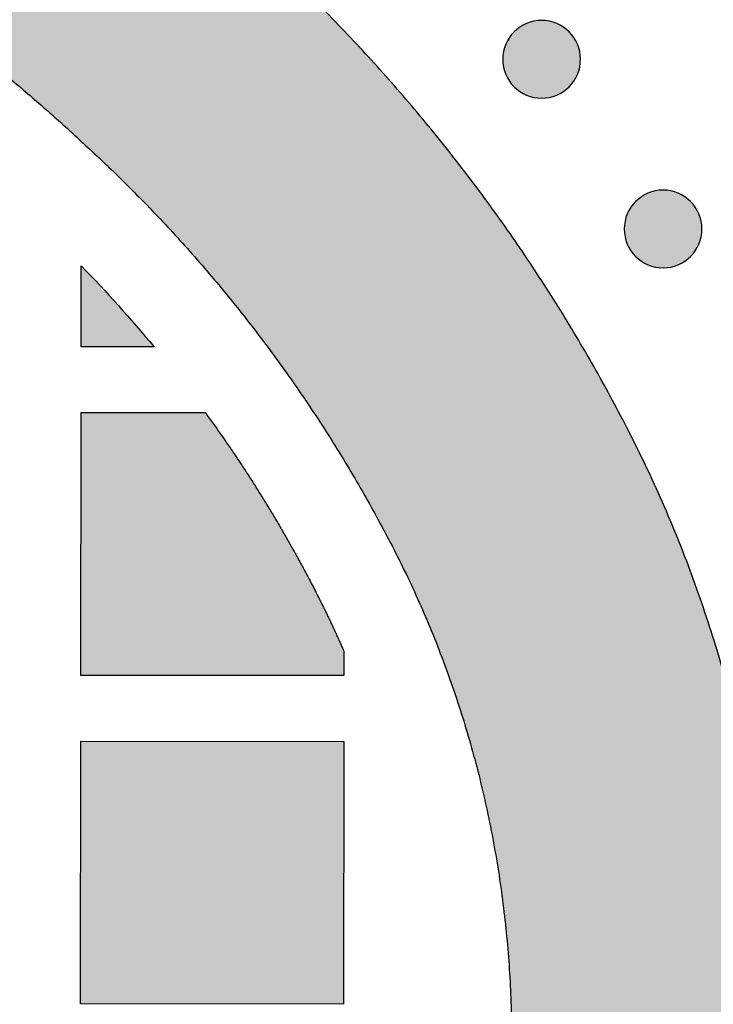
# Model space of a CAD drawing. Header units: millimetres. Extents: x -3873 to -97, y 912 to 4165.
# Tile 482 of 656: x -1461 to -1430, y 2910 to 2955. Entities that reach past the tile are written whole.
import ezdxf

# ---------------------------------------------------------------- set-up
doc = ezdxf.new("R2010")
doc.units = ezdxf.units.MM
doc.layers.add('pattern', color=7, linetype='Continuous', true_color=0x000000)

msp = doc.modelspace()

# ---------------------------------------------------------------- hatches: boundary and pattern name
at = {"layer": 'pattern'}
for points in [[(-1426.913, 2908.254), (-1426.937, 2910.059), (-1427.014, 2911.867), (-1427.143, 2913.674), (-1427.324, 2915.478), (-1427.558, 2917.277), (-1427.845, 2919.068), (-1428.185, 2920.85), (-1428.576, 2922.619), (-1429.02, 2924.374), (-1429.514, 2926.112), (-1430.059, 2927.83), (-1430.653, 2929.527), (-1431.295, 2931.201), (-1431.985, 2932.849), (-1432.72, 2934.47), (-1433.501, 2936.061), (-1434.24, 2937.476), (-1435.009, 2938.878), (-1435.808, 2940.266), (-1436.636, 2941.638), (-1437.493, 2942.994), (-1438.379, 2944.333), (-1439.292, 2945.654), (-1440.233, 2946.956), (-1441.2, 2948.238), (-1442.194, 2949.499), (-1443.213, 2950.74), (-1444.257, 2951.958), (-1445.325, 2953.153), (-1446.416, 2954.325), (-1447.529, 2955.472), (-1448.664, 2956.595), (-1450.44, 2958.275), (-1452.26, 2959.916), (-1454.121, 2961.515), (-1456.022, 2963.071), (-1457.963, 2964.583), (-1459.941, 2966.049), (-1461.955, 2967.469), (-1464.004, 2968.839), (-1466.084, 2970.16), (-1468.195, 2971.43), (-1470.335, 2972.649), (-1472.501, 2973.815), (-1474.693, 2974.927), (-1476.907, 2975.984), (-1479.142, 2976.987), (-1481.396, 2977.934), (-1498.091, 2971.559), (-1485.913, 2966.817), (-1483.923, 2965.981), (-1481.95, 2965.095), (-1479.995, 2964.161), (-1478.06, 2963.18), (-1476.147, 2962.15), (-1474.258, 2961.075), (-1472.394, 2959.953), (-1470.557, 2958.787), (-1468.749, 2957.577), (-1466.971, 2956.324), (-1465.224, 2955.029), (-1463.511, 2953.694), (-1461.832, 2952.32), (-1460.188, 2950.908), (-1458.582, 2949.46), (-1457.014, 2947.977), (-1456.054, 2947.027), (-1455.113, 2946.057), (-1454.191, 2945.067), (-1453.288, 2944.056), (-1452.406, 2943.026), (-1451.544, 2941.978), (-1450.704, 2940.911), (-1449.886, 2939.827), (-1449.091, 2938.727), (-1448.319, 2937.61), (-1447.57, 2936.478), (-1446.845, 2935.332), (-1446.145, 2934.172), (-1445.47, 2932.999), (-1444.82, 2931.813), (-1444.195, 2930.617), (-1443.569, 2929.341), (-1442.979, 2928.041), (-1442.427, 2926.719), (-1441.912, 2925.375), (-1441.435, 2924.012), (-1440.999, 2922.632), (-1440.603, 2921.236), (-1440.247, 2919.825), (-1439.933, 2918.402), (-1439.661, 2916.969), (-1439.431, 2915.527), (-1439.243, 2914.079), (-1439.097, 2912.626), (-1438.994, 2911.171), (-1438.933, 2909.715), (-1438.913, 2908.259), (-1438.934, 2906.804), (-1438.997, 2905.349), (-1439.101, 2903.893), (-1439.248, 2902.441), (-1439.437, 2900.993), (-1439.669, 2899.552), (-1439.942, 2898.119), (-1440.257, 2896.697), (-1440.614, 2895.287), (-1441.011, 2893.891), (-1441.449, 2892.511), (-1441.926, 2891.149), (-1442.443, 2889.806), (-1442.997, 2888.484), (-1443.588, 2887.185), (-1444.214, 2885.91), (-1444.84, 2884.714), (-1445.491, 2883.529), (-1446.168, 2882.357), (-1446.869, 2881.197), (-1447.595, 2880.051), (-1448.344, 2878.92), (-1449.117, 2877.804), (-1449.914, 2876.704), (-1450.732, 2875.621), (-1451.573, 2874.555), (-1452.436, 2873.507), (-1453.319, 2872.478), (-1454.223, 2871.468), (-1455.146, 2870.479), (-1456.088, 2869.509), (-1457.049, 2868.561), (-1458.618, 2867.079), (-1460.226, 2865.632), (-1461.87, 2864.222), (-1463.55, 2862.849), (-1465.265, 2861.516), (-1467.013, 2860.223), (-1468.792, 2858.971), (-1470.601, 2857.763), (-1472.439, 2856.598), (-1474.304, 2855.478), (-1476.194, 2854.404), (-1478.108, 2853.376), (-1480.043, 2852.396), (-1481.999, 2851.464), (-1483.973, 2850.58), (-1485.964, 2849.746), (-1498.147, 2845.015), (-1481.456, 2838.625), (-1479.202, 2839.57), (-1476.966, 2840.571), (-1474.751, 2841.626), (-1472.559, 2842.737), (-1470.391, 2843.9), (-1468.25, 2845.117), (-1466.138, 2846.385), (-1464.056, 2847.704), (-1462.007, 2849.073), (-1459.992, 2850.491), (-1458.012, 2851.955), (-1456.07, 2853.466), (-1454.167, 2855.02), (-1452.305, 2856.618), (-1450.484, 2858.257), (-1448.707, 2859.935), (-1447.57, 2861.057), (-1446.456, 2862.203), (-1445.364, 2863.374), (-1444.295, 2864.569), (-1443.25, 2865.786), (-1442.23, 2867.025), (-1441.235, 2868.286), (-1440.267, 2869.567), (-1439.325, 2870.868), (-1438.41, 2872.188), (-1437.523, 2873.526), (-1436.665, 2874.882), (-1435.836, 2876.253), (-1435.036, 2877.64), (-1434.265, 2879.041), (-1433.525, 2880.456), (-1432.743, 2882.047), (-1432.006, 2883.667), (-1431.315, 2885.314), (-1430.671, 2886.987), (-1430.076, 2888.684), (-1429.53, 2890.402), (-1429.034, 2892.139), (-1428.589, 2893.893), (-1428.196, 2895.661), (-1427.855, 2897.442), (-1427.566, 2899.233), (-1427.33, 2901.032), (-1427.147, 2902.836), (-1427.017, 2904.642), (-1426.939, 2906.449)], [(-1438.799, 2954.432), (-1438.771, 2954.46), (-1438.742, 2954.487), (-1438.712, 2954.513), (-1438.681, 2954.54), (-1438.649, 2954.565), (-1438.617, 2954.591), (-1438.584, 2954.615), (-1438.55, 2954.639), (-1438.515, 2954.663), (-1438.479, 2954.685), (-1438.442, 2954.707), (-1438.405, 2954.729), (-1438.367, 2954.749), (-1438.328, 2954.769), (-1438.289, 2954.787), (-1438.249, 2954.805), (-1438.208, 2954.822), (-1438.167, 2954.838), (-1438.125, 2954.853), (-1438.082, 2954.867), (-1438.039, 2954.881), (-1437.996, 2954.893), (-1437.952, 2954.903), (-1437.907, 2954.913), (-1437.863, 2954.922), (-1437.818, 2954.93), (-1437.773, 2954.936), (-1437.727, 2954.941), (-1437.681, 2954.945), (-1437.636, 2954.948), (-1437.59, 2954.95), (-1437.544, 2954.951), (-1437.498, 2954.95), (-1437.452, 2954.948), (-1437.406, 2954.945), (-1437.361, 2954.941), (-1437.315, 2954.936), (-1437.27, 2954.929), (-1437.225, 2954.921), (-1437.18, 2954.913), (-1437.136, 2954.903), (-1437.092, 2954.892), (-1437.049, 2954.88), (-1437.006, 2954.866), (-1436.963, 2954.852), (-1436.921, 2954.837), (-1436.88, 2954.821), (-1436.839, 2954.804), (-1436.799, 2954.786), (-1436.76, 2954.767), (-1436.721, 2954.747), (-1436.683, 2954.727), (-1436.646, 2954.706), (-1436.609, 2954.684), (-1436.574, 2954.661), (-1436.539, 2954.637), (-1436.505, 2954.613), (-1436.471, 2954.589), (-1436.439, 2954.563), (-1436.407, 2954.537), (-1436.377, 2954.511), (-1436.347, 2954.484), (-1436.318, 2954.457), (-1436.29, 2954.43), (-1436.262, 2954.402), (-1436.235, 2954.372), (-1436.208, 2954.343), (-1436.182, 2954.312), (-1436.156, 2954.28), (-1436.131, 2954.248), (-1436.107, 2954.214), (-1436.083, 2954.18), (-1436.059, 2954.145), (-1436.037, 2954.11), (-1436.015, 2954.073), (-1435.993, 2954.036), (-1435.973, 2953.998), (-1435.953, 2953.959), (-1435.934, 2953.92), (-1435.917, 2953.879), (-1435.9, 2953.839), (-1435.884, 2953.797), (-1435.868, 2953.755), (-1435.854, 2953.713), (-1435.841, 2953.67), (-1435.829, 2953.626), (-1435.818, 2953.583), (-1435.809, 2953.538), (-1435.8, 2953.494), (-1435.792, 2953.449), (-1435.786, 2953.403), (-1435.781, 2953.358), (-1435.776, 2953.312), (-1435.774, 2953.266), (-1435.772, 2953.221), (-1435.771, 2953.175), (-1435.772, 2953.129), (-1435.774, 2953.083), (-1435.777, 2953.037), (-1435.781, 2952.991), (-1435.786, 2952.946), (-1435.793, 2952.901), (-1435.8, 2952.856), (-1435.809, 2952.811), (-1435.819, 2952.767), (-1435.83, 2952.723), (-1435.842, 2952.679), (-1435.855, 2952.636), (-1435.87, 2952.594), (-1435.885, 2952.552), (-1435.901, 2952.511), (-1435.918, 2952.47), (-1435.936, 2952.43), (-1435.955, 2952.391), (-1435.974, 2952.352), (-1435.995, 2952.314), (-1436.016, 2952.277), (-1436.038, 2952.24), (-1436.061, 2952.204), (-1436.085, 2952.17), (-1436.109, 2952.135), (-1436.133, 2952.102), (-1436.159, 2952.07), (-1436.184, 2952.038), (-1436.211, 2952.007), (-1436.237, 2951.978), (-1436.265, 2951.949), (-1436.292, 2951.92), (-1436.32, 2951.893), (-1436.349, 2951.866), (-1436.379, 2951.839), (-1436.41, 2951.813), (-1436.442, 2951.787), (-1436.474, 2951.762), (-1436.507, 2951.737), (-1436.542, 2951.713), (-1436.577, 2951.69), (-1436.612, 2951.667), (-1436.649, 2951.645), (-1436.686, 2951.624), (-1436.724, 2951.604), (-1436.763, 2951.584), (-1436.802, 2951.565), (-1436.842, 2951.547), (-1436.883, 2951.53), (-1436.925, 2951.514), (-1436.966, 2951.499), (-1437.009, 2951.485), (-1437.052, 2951.472), (-1437.095, 2951.46), (-1437.139, 2951.449), (-1437.184, 2951.439), (-1437.228, 2951.431), (-1437.273, 2951.423), (-1437.319, 2951.417), (-1437.364, 2951.411), (-1437.41, 2951.407), (-1437.455, 2951.404), (-1437.501, 2951.403), (-1437.547, 2951.402), (-1437.593, 2951.403), (-1437.639, 2951.404), (-1437.685, 2951.407), (-1437.73, 2951.412), (-1437.776, 2951.417), (-1437.821, 2951.424), (-1437.866, 2951.431), (-1437.911, 2951.44), (-1437.955, 2951.45), (-1437.999, 2951.461), (-1438.042, 2951.473), (-1438.085, 2951.486), (-1438.128, 2951.5), (-1438.17, 2951.515), (-1438.211, 2951.532), (-1438.252, 2951.549), (-1438.292, 2951.567), (-1438.331, 2951.585), (-1438.37, 2951.605), (-1438.408, 2951.626), (-1438.445, 2951.647), (-1438.482, 2951.669), (-1438.517, 2951.692), (-1438.552, 2951.715), (-1438.586, 2951.739), (-1438.62, 2951.764), (-1438.652, 2951.789), (-1438.684, 2951.815), (-1438.714, 2951.841), (-1438.744, 2951.868), (-1438.773, 2951.895), (-1438.801, 2951.923), (-1438.829, 2951.951), (-1438.856, 2951.98), (-1438.883, 2952.01), (-1438.909, 2952.041), (-1438.935, 2952.072), (-1438.96, 2952.105), (-1438.984, 2952.138), (-1439.008, 2952.172), (-1439.032, 2952.207), (-1439.055, 2952.243), (-1439.077, 2952.28), (-1439.098, 2952.317), (-1439.118, 2952.355), (-1439.138, 2952.394), (-1439.157, 2952.433), (-1439.175, 2952.473), (-1439.192, 2952.514), (-1439.208, 2952.555), (-1439.223, 2952.597), (-1439.237, 2952.64), (-1439.25, 2952.683), (-1439.262, 2952.726), (-1439.273, 2952.77), (-1439.283, 2952.814), (-1439.291, 2952.859), (-1439.299, 2952.904), (-1439.305, 2952.949), (-1439.311, 2952.995), (-1439.315, 2953.04), (-1439.318, 2953.086), (-1439.319, 2953.132), (-1439.32, 2953.178), (-1439.319, 2953.224), (-1439.317, 2953.27), (-1439.314, 2953.316), (-1439.31, 2953.361), (-1439.305, 2953.407), (-1439.298, 2953.452), (-1439.291, 2953.497), (-1439.282, 2953.542), (-1439.272, 2953.586), (-1439.261, 2953.63), (-1439.249, 2953.673), (-1439.236, 2953.716), (-1439.222, 2953.759), (-1439.206, 2953.8), (-1439.19, 2953.842), (-1439.173, 2953.883), (-1439.155, 2953.923), (-1439.136, 2953.962), (-1439.117, 2954.001), (-1439.096, 2954.039), (-1439.075, 2954.076), (-1439.053, 2954.112), (-1439.03, 2954.148), (-1439.007, 2954.183), (-1438.982, 2954.217), (-1438.958, 2954.25), (-1438.933, 2954.283), (-1438.907, 2954.314), (-1438.88, 2954.345), (-1438.854, 2954.375), (-1438.827, 2954.404)], [(-1433.258, 2946.686), (-1433.23, 2946.714), (-1433.201, 2946.741), (-1433.171, 2946.768), (-1433.14, 2946.794), (-1433.108, 2946.82), (-1433.076, 2946.845), (-1433.042, 2946.87), (-1433.008, 2946.894), (-1432.973, 2946.917), (-1432.938, 2946.94), (-1432.901, 2946.962), (-1432.864, 2946.983), (-1432.826, 2947.003), (-1432.787, 2947.023), (-1432.748, 2947.042), (-1432.708, 2947.06), (-1432.667, 2947.077), (-1432.625, 2947.093), (-1432.583, 2947.108), (-1432.541, 2947.122), (-1432.498, 2947.135), (-1432.455, 2947.147), (-1432.411, 2947.158), (-1432.366, 2947.168), (-1432.322, 2947.176), (-1432.277, 2947.184), (-1432.231, 2947.19), (-1432.186, 2947.196), (-1432.14, 2947.2), (-1432.094, 2947.203), (-1432.049, 2947.204), (-1432.003, 2947.205), (-1431.957, 2947.204), (-1431.911, 2947.203), (-1431.865, 2947.199), (-1431.819, 2947.195), (-1431.774, 2947.19), (-1431.729, 2947.183), (-1431.684, 2947.176), (-1431.639, 2947.167), (-1431.595, 2947.157), (-1431.551, 2947.146), (-1431.508, 2947.134), (-1431.465, 2947.121), (-1431.422, 2947.107), (-1431.38, 2947.092), (-1431.339, 2947.075), (-1431.298, 2947.058), (-1431.258, 2947.04), (-1431.219, 2947.021), (-1431.18, 2947.002), (-1431.142, 2946.981), (-1431.105, 2946.96), (-1431.068, 2946.938), (-1431.032, 2946.915), (-1430.998, 2946.892), (-1430.964, 2946.868), (-1430.93, 2946.843), (-1430.898, 2946.818), (-1430.866, 2946.792), (-1430.836, 2946.766), (-1430.806, 2946.739), (-1430.777, 2946.712), (-1430.749, 2946.684), (-1430.721, 2946.656), (-1430.694, 2946.627), (-1430.667, 2946.597), (-1430.641, 2946.566), (-1430.615, 2946.535), (-1430.59, 2946.502), (-1430.565, 2946.469), (-1430.541, 2946.435), (-1430.518, 2946.4), (-1430.495, 2946.364), (-1430.473, 2946.327), (-1430.452, 2946.29), (-1430.432, 2946.252), (-1430.412, 2946.213), (-1430.393, 2946.174), (-1430.375, 2946.134), (-1430.358, 2946.093), (-1430.342, 2946.052), (-1430.327, 2946.01), (-1430.313, 2945.967), (-1430.3, 2945.924), (-1430.288, 2945.881), (-1430.277, 2945.837), (-1430.267, 2945.793), (-1430.259, 2945.748), (-1430.251, 2945.703), (-1430.245, 2945.658), (-1430.239, 2945.612), (-1430.235, 2945.567), (-1430.232, 2945.521), (-1430.231, 2945.475), (-1430.23, 2945.429), (-1430.231, 2945.383), (-1430.233, 2945.337), (-1430.236, 2945.291), (-1430.24, 2945.246), (-1430.245, 2945.2), (-1430.252, 2945.155), (-1430.259, 2945.11), (-1430.268, 2945.065), (-1430.278, 2945.021), (-1430.289, 2944.977), (-1430.301, 2944.934), (-1430.314, 2944.891), (-1430.328, 2944.848), (-1430.343, 2944.806), (-1430.36, 2944.765), (-1430.377, 2944.724), (-1430.395, 2944.684), (-1430.414, 2944.645), (-1430.433, 2944.606), (-1430.454, 2944.568), (-1430.475, 2944.531), (-1430.497, 2944.494), (-1430.52, 2944.459), (-1430.543, 2944.424), (-1430.567, 2944.39), (-1430.592, 2944.357), (-1430.617, 2944.324), (-1430.643, 2944.293), (-1430.669, 2944.262), (-1430.696, 2944.232), (-1430.723, 2944.203), (-1430.751, 2944.175), (-1430.779, 2944.147), (-1430.808, 2944.12), (-1430.838, 2944.094), (-1430.869, 2944.067), (-1430.9, 2944.042), (-1430.933, 2944.016), (-1430.966, 2943.992), (-1431, 2943.968), (-1431.035, 2943.944), (-1431.071, 2943.922), (-1431.108, 2943.9), (-1431.145, 2943.878), (-1431.183, 2943.858), (-1431.222, 2943.838), (-1431.261, 2943.82), (-1431.301, 2943.802), (-1431.342, 2943.785), (-1431.383, 2943.769), (-1431.425, 2943.754), (-1431.468, 2943.739), (-1431.511, 2943.726), (-1431.554, 2943.714), (-1431.598, 2943.703), (-1431.642, 2943.694), (-1431.687, 2943.685), (-1431.732, 2943.677), (-1431.777, 2943.671), (-1431.823, 2943.666), (-1431.868, 2943.662), (-1431.914, 2943.659), (-1431.96, 2943.657), (-1432.006, 2943.656), (-1432.052, 2943.657), (-1432.098, 2943.659), (-1432.144, 2943.662), (-1432.189, 2943.666), (-1432.235, 2943.671), (-1432.28, 2943.678), (-1432.325, 2943.686), (-1432.37, 2943.694), (-1432.414, 2943.704), (-1432.458, 2943.715), (-1432.501, 2943.727), (-1432.544, 2943.74), (-1432.587, 2943.755), (-1432.629, 2943.77), (-1432.67, 2943.786), (-1432.711, 2943.803), (-1432.751, 2943.821), (-1432.79, 2943.84), (-1432.829, 2943.86), (-1432.867, 2943.88), (-1432.904, 2943.901), (-1432.941, 2943.923), (-1432.976, 2943.946), (-1433.011, 2943.97), (-1433.045, 2943.994), (-1433.078, 2944.018), (-1433.111, 2944.044), (-1433.142, 2944.069), (-1433.173, 2944.096), (-1433.203, 2944.123), (-1433.232, 2944.15), (-1433.26, 2944.177), (-1433.288, 2944.205), (-1433.315, 2944.234), (-1433.342, 2944.264), (-1433.368, 2944.295), (-1433.393, 2944.327), (-1433.419, 2944.359), (-1433.443, 2944.393), (-1433.467, 2944.427), (-1433.491, 2944.462), (-1433.513, 2944.497), (-1433.535, 2944.534), (-1433.557, 2944.571), (-1433.577, 2944.609), (-1433.597, 2944.648), (-1433.615, 2944.687), (-1433.633, 2944.728), (-1433.65, 2944.768), (-1433.666, 2944.81), (-1433.682, 2944.852), (-1433.696, 2944.894), (-1433.709, 2944.937), (-1433.721, 2944.981), (-1433.732, 2945.024), (-1433.741, 2945.069), (-1433.75, 2945.113), (-1433.758, 2945.158), (-1433.764, 2945.204), (-1433.769, 2945.249), (-1433.773, 2945.295), (-1433.776, 2945.341), (-1433.778, 2945.386), (-1433.779, 2945.432), (-1433.778, 2945.478), (-1433.776, 2945.524), (-1433.773, 2945.57), (-1433.769, 2945.616), (-1433.764, 2945.661), (-1433.757, 2945.706), (-1433.749, 2945.751), (-1433.741, 2945.796), (-1433.731, 2945.84), (-1433.72, 2945.884), (-1433.708, 2945.928), (-1433.695, 2945.97), (-1433.68, 2946.013), (-1433.665, 2946.055), (-1433.649, 2946.096), (-1433.632, 2946.137), (-1433.614, 2946.177), (-1433.595, 2946.216), (-1433.575, 2946.255), (-1433.555, 2946.293), (-1433.534, 2946.33), (-1433.512, 2946.367), (-1433.489, 2946.403), (-1433.465, 2946.437), (-1433.441, 2946.472), (-1433.417, 2946.505), (-1433.391, 2946.537), (-1433.366, 2946.569), (-1433.339, 2946.599), (-1433.313, 2946.629), (-1433.285, 2946.658)], [(-1455.231, 2940.052), (-1458.557, 2940.055), (-1458.554, 2943.747), (-1457.695, 2942.848), (-1456.855, 2941.933), (-1456.033, 2941)], [(-1446.57, 2926.156), (-1446.571, 2925.043), (-1458.571, 2925.055), (-1458.56, 2937.055), (-1452.895, 2937.049), (-1452.182, 2936.051), (-1451.488, 2935.038), (-1450.814, 2934.01), (-1450.16, 2932.97), (-1449.528, 2931.916), (-1448.917, 2930.85), (-1448.327, 2929.773), (-1447.76, 2928.685), (-1447.145, 2927.43)], [(-1446.586, 2910.043), (-1458.586, 2910.055), (-1458.574, 2922.055), (-1446.574, 2922.043)]]:
    msp.add_hatch(color=256, dxfattribs=at).paths.add_polyline_path(points, flags=0)

# ---------------------------------------------------------------- linework, layer by layer
for p, q in [((-1458.571, 2925.055), (-1458.56, 2937.055)), ((-1458.56, 2937.055), (-1452.895, 2937.049)), ((-1446.571, 2925.043), (-1458.571, 2925.055))]:
    msp.add_line(p, q, dxfattribs=at)
msp.add_lwpolyline([(-1455.231, 2940.052), (-1458.557, 2940.055), (-1458.554, 2943.747)], dxfattribs=at)
msp.add_lwpolyline([(-1446.586, 2910.043), (-1458.586, 2910.055), (-1458.574, 2922.055), (-1446.574, 2922.043)], close=True, dxfattribs=at)
at = {"layer": 'pattern', "extrusion": (0, 0, -1)}
for centre in [(1437.546, 2953.176), (1432.004, 2945.431)]:
    msp.add_circle(centre, 1.774, dxfattribs=at)
at = {"layer": 'pattern'}
msp.add_arc((-1655.18, 2908.708), 250.09, 0.38888, 38.4699, dxfattribs=at)
at = {"layer": 'pattern', "extrusion": (0, 0, -1)}
for centre, radius, start, end in [((1655.18, 2908.708), 262.09, 145.50001, 179.63142), ((1502.681, 2900.724), 61.629, 135.72614, 140.34694)]:
    msp.add_arc(centre, radius, start, end, dxfattribs=at)
at = {"layer": 'pattern'}
for points, weights, knots in [([(-1426.913, 2908.254), (-1426.899, 2923.094), (-1433.501, 2936.061), (-1439.371, 2947.592), (-1448.664, 2956.595), (-1462.958, 2970.443), (-1481.396, 2977.934)], [1, 0.972296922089, 1, 0.986392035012, 1, 0.981658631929, 1], [703.584068, 703.584068, 703.584068, 732.143656, 732.143656, 757.786115, 757.786115, 797.099728, 797.099728, 797.099728]), ([(-1498.091, 2971.559), (-1491.967, 2969.277), (-1485.913, 2966.817), (-1469.634, 2960.203), (-1457.014, 2947.977), (-1449.158, 2940.365), (-1444.195, 2930.617), (-1438.903, 2920.223), (-1438.913, 2908.259)], [1, 0.999892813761, 1, 0.98165863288, 1, 0.986392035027, 1, 0.972308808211, 1], [814.971447, 814.971447, 814.971447, 828.041191, 828.041191, 862.751092, 862.751092, 884.429708, 884.429708, 907.321994, 907.321994, 907.321994]), ([(-1452.895, 2937.049), (-1449.993, 2933.072), (-1447.76, 2928.685), (-1447.125, 2927.439), (-1446.57, 2926.156)], [1, 0.996824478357, 1, 0.99950732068, 1], [30.835918, 30.835918, 30.835918, 40.661381, 40.661381, 43.456821, 43.456821, 43.456821])]:
    msp.add_rational_spline(points, weights, degree=2, knots=knots, dxfattribs=at)
msp.add_open_spline([(-1446.57, 2926.156), (-1446.571, 2925.629), (-1446.571, 2925.043)], degree=2, dxfattribs=at)

doc.saveas('drawing.dxf')
